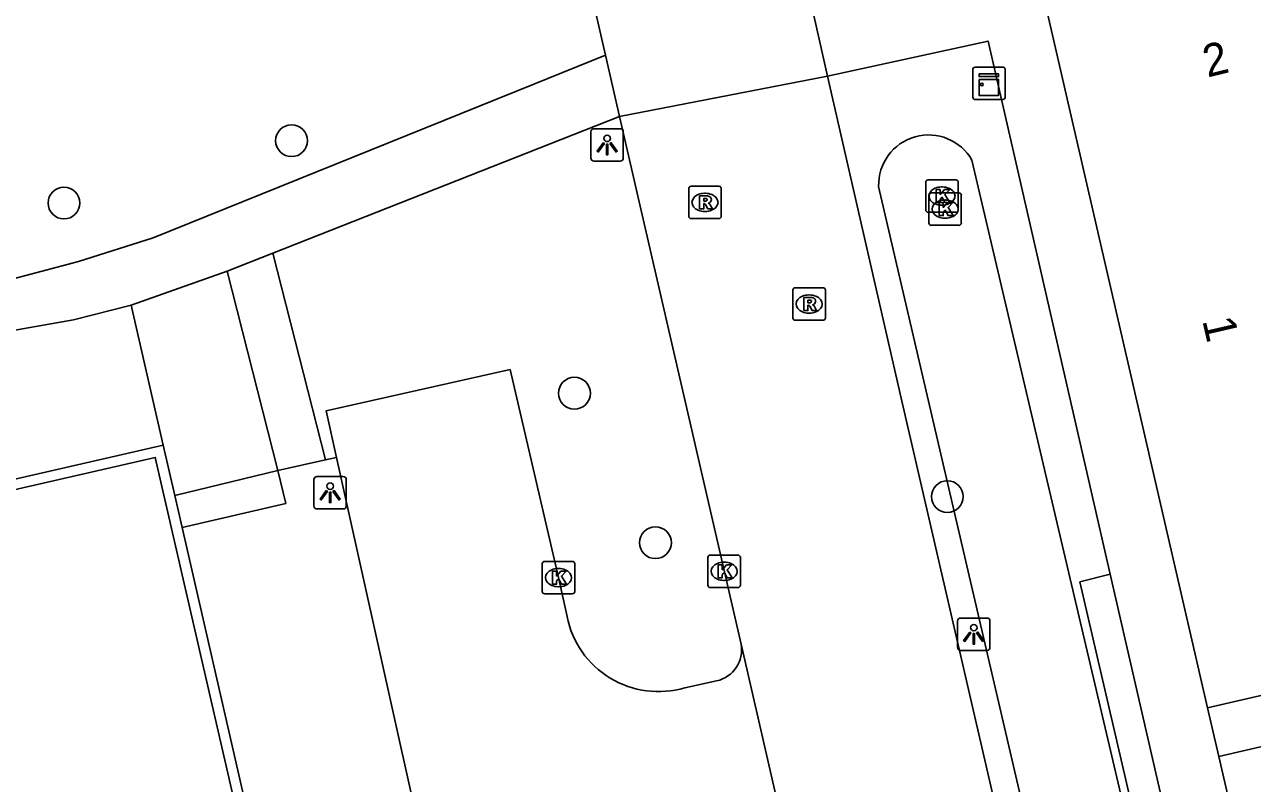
# Model space of a CAD drawing. Extents: x 156414 to 157775, y 382335 to 383765.
# Drawn here: x 156538.08 to 156575.91, y 383372.13 to 383395.5 of the extents above; entities that cross this region are included whole.
import ezdxf

# ---------------------------------------------------------------- set-up
doc = ezdxf.new("R2010")
doc.units = 0
for name, color, linetype in [('IMGEO_Berm_groen', 7, 'Continuous'), ('IMGEO_Boom', 7, 'Continuous'), ('IMGEO_Greppel_droge_sloot', 7, 'Continuous'), ('IMGEO_Groenvoorziening', 7, 'Continuous'), ('IMGEO_Kast', 7, 'Continuous'), ('IMGEO_Kolk', 7, 'Continuous'), ('IMGEO_Lichtpunt', 7, 'Continuous'), ('IMGEO_Muur', 7, 'Continuous'), ('IMGEO_Pand', 7, 'Continuous'), ('IMGEO_Pand_nummerreeks', 7, 'Continuous'), ('IMGEO_Rijbaan_lokaal_gesloten', 7, 'Continuous'), ('IMGEO_Rijbaan_lokaal_open', 7, 'Continuous'), ('IMGEO_Rioolput', 7, 'Continuous'), ('IMGEO_Voetpad_halfverhard', 7, 'Continuous'), ('IMGEO_Voetpad_open', 7, 'Continuous')]:
    doc.layers.add(name, color=color, linetype=linetype)

msp = doc.modelspace()

# ---------------------------------------------------------------- linework, layer by layer
at = {"layer": 'IMGEO_Berm_groen'}
msp.add_lwpolyline([(156573.966, 383367.976), (156573.037, 383367.811), (156570.596, 383378.333), (156571.534, 383378.572)], dxfattribs=at)
at = {"layer": 'IMGEO_Boom'}
for centre in [(156546.304, 383391.921), (156539.29, 383390.003), (156555.023, 383384.147), (156566.514, 383380.962), (156557.519, 383379.542)]:
    msp.add_circle(centre, 0.489, dxfattribs=at)
at = {"layer": 'IMGEO_Greppel_droge_sloot'}
for points in [[(156567.272, 383391.323), (156577.685, 383347.013), (156574.768, 383346.406)], [(156574.453, 383347.32), (156564.396, 383390.515)]]:
    msp.add_lwpolyline(points, dxfattribs=at)
msp.add_arc((156565.935, 383390.56), 1.54, 29.7231, 181.6618, dxfattribs=at)
at = {"layer": 'IMGEO_Groenvoorziening'}
for points in [[(156542.353, 383382.543), (156541.364, 383386.86)], [(156545.882, 383381.764), (156542.707, 383381)]]:
    msp.add_lwpolyline(points, dxfattribs=at)
at = {"layer": 'IMGEO_Kast'}
for p, q in [((156567.373, 383394.19), (156568.214, 383394.19)), ((156568.214, 383394.19), (156567.373, 383394.19)), ((156568.298, 383394.115), (156568.298, 383393.274)), ((156568.298, 383393.274), (156568.298, 383394.115)), ((156567.298, 383393.265), (156567.298, 383394.106)), ((156567.298, 383394.106), (156567.298, 383393.265)), ((156568.223, 383393.19), (156567.382, 383393.19)), ((156567.382, 383393.19), (156568.223, 383393.19))]:
    msp.add_line(p, q, dxfattribs=at)
for points in [[(156567.493, 383393.98), (156568.093, 383393.98), (156568.093, 383393.895), (156567.493, 383393.895), (156567.493, 383393.98)], [(156567.493, 383393.805), (156568.093, 383393.805), (156568.093, 383393.316), (156567.493, 383393.316), (156567.493, 383393.805)]]:
    msp.add_lwpolyline(points, dxfattribs=at)
msp.add_circle((156567.577, 383393.654), 0.0377, dxfattribs=at)
for centre, start, end in [((156567.376, 383394.112), 92.4484, 184.2845), ((156567.376, 383394.112), 92.4484, 184.2845), ((156568.22, 383394.112), 2.4484, 94.2845), ((156568.22, 383394.112), 2.4484, 94.2845), ((156567.376, 383393.268), 182.4484, 274.2845), ((156567.376, 383393.268), 182.4484, 274.2845), ((156568.22, 383393.268), 272.4484, 4.2845), ((156568.22, 383393.268), 272.4484, 4.2845)]:
    msp.add_arc(centre, 0.0779, start, end, dxfattribs=at)
at = {"layer": 'IMGEO_Kolk'}
for p, q in [((156565.923, 383390.718), (156566.775, 383390.718)), ((156565.848, 383389.792), (156565.848, 383390.644)), ((156566.336, 383390.498), (156566.361, 383390.498)), ((156566.849, 383390.644), (156566.849, 383389.792)), ((156565.943, 383389.391), (156565.943, 383390.243)), ((156566.018, 383390.317), (156566.87, 383390.317)), ((156566.431, 383390.097), (156566.456, 383390.097)), ((156566.944, 383390.243), (156566.944, 383389.391)), ((156566.775, 383389.718), (156565.923, 383389.718)), ((156566.359, 383389.938), (156566.334, 383389.938)), ((156566.87, 383389.317), (156566.018, 383389.317)), ((156566.454, 383389.537), (156566.429, 383389.537)), ((156559.134, 383378.236), (156559.134, 383379.088)), ((156559.209, 383379.162), (156560.061, 383379.162)), ((156560.135, 383379.088), (156560.135, 383378.236)), ((156554.03, 383378.042), (156554.03, 383378.894)), ((156554.105, 383378.968), (156554.957, 383378.968)), ((156554.518, 383378.748), (156554.543, 383378.748)), ((156555.031, 383378.894), (156555.031, 383378.042)), ((156559.622, 383378.942), (156559.647, 383378.942)), ((156559.645, 383378.382), (156559.62, 383378.382)), ((156554.957, 383377.968), (156554.105, 383377.968)), ((156554.541, 383378.188), (156554.516, 383378.188)), ((156560.061, 383378.162), (156559.209, 383378.162))]:
    msp.add_line(p, q, dxfattribs=at)
for points in [[(156565.923, 383390.718), (156566.775, 383390.718)], [(156565.848, 383389.792), (156565.848, 383390.644)], [(156566.169, 383390.418), (156566.292, 383390.418), (156566.292, 383390.267), (156566.422, 383390.418), (156566.586, 383390.418), (156566.44, 383390.267), (156566.593, 383390.018), (156566.441, 383390.018), (156566.356, 383390.182), (156566.292, 383390.115), (156566.292, 383390.018), (156566.169, 383390.018), (156566.169, 383390.418)], [(156566.849, 383390.644), (156566.849, 383389.792)], [(156565.943, 383389.391), (156565.943, 383390.243)], [(156566.018, 383390.317), (156566.87, 383390.317)], [(156566.264, 383390.017), (156566.387, 383390.017), (156566.387, 383389.866), (156566.517, 383390.017), (156566.681, 383390.017), (156566.535, 383389.866), (156566.688, 383389.617), (156566.536, 383389.617), (156566.451, 383389.781), (156566.387, 383389.714), (156566.387, 383389.617), (156566.264, 383389.617), (156566.264, 383390.017)], [(156566.944, 383390.243), (156566.944, 383389.391)], [(156566.775, 383389.718), (156565.923, 383389.718)], [(156566.87, 383389.317), (156566.018, 383389.317)], [(156559.134, 383378.236), (156559.134, 383379.088)], [(156559.209, 383379.162), (156560.061, 383379.162)], [(156560.135, 383379.088), (156560.135, 383378.236)], [(156554.03, 383378.042), (156554.03, 383378.894)], [(156554.105, 383378.968), (156554.957, 383378.968)], [(156554.351, 383378.668), (156554.474, 383378.668), (156554.474, 383378.517), (156554.604, 383378.668), (156554.768, 383378.668), (156554.622, 383378.517), (156554.775, 383378.268), (156554.623, 383378.268), (156554.538, 383378.432), (156554.474, 383378.365), (156554.474, 383378.268), (156554.351, 383378.268), (156554.351, 383378.668)], [(156555.031, 383378.894), (156555.031, 383378.042)], [(156559.455, 383378.862), (156559.578, 383378.862), (156559.578, 383378.711), (156559.708, 383378.862), (156559.872, 383378.862), (156559.726, 383378.711), (156559.879, 383378.462), (156559.727, 383378.462), (156559.642, 383378.626), (156559.578, 383378.559), (156559.578, 383378.462), (156559.455, 383378.462), (156559.455, 383378.862)], [(156554.957, 383377.968), (156554.105, 383377.968)], [(156560.061, 383378.162), (156559.209, 383378.162)]]:
    msp.add_lwpolyline(points, dxfattribs=at)
for centre, start, end in [((156565.925, 383390.642), 91.552, 178.448), ((156565.925, 383390.642), 91.552, 178.448), ((156566.773, 383390.642), 1.552, 88.448), ((156566.773, 383390.642), 1.552, 88.448), ((156566.02, 383390.241), 91.552, 178.448), ((156566.02, 383390.241), 91.552, 178.448), ((156566.868, 383390.241), 1.552, 88.448), ((156566.868, 383390.241), 1.552, 88.448), ((156565.925, 383389.794), 181.552, 268.448), ((156565.925, 383389.794), 181.552, 268.448), ((156566.773, 383389.794), 271.552, 358.448), ((156566.773, 383389.794), 271.552, 358.448), ((156566.02, 383389.393), 181.552, 268.448), ((156566.02, 383389.393), 181.552, 268.448), ((156566.868, 383389.393), 271.552, 358.448), ((156566.868, 383389.393), 271.552, 358.448), ((156559.211, 383379.086), 91.552, 178.448), ((156559.211, 383379.086), 91.552, 178.448), ((156560.059, 383379.086), 1.552, 88.448), ((156560.059, 383379.086), 1.552, 88.448), ((156554.107, 383378.892), 91.552, 178.448), ((156554.107, 383378.892), 91.552, 178.448), ((156554.955, 383378.892), 1.552, 88.448), ((156554.955, 383378.892), 1.552, 88.448), ((156559.211, 383378.238), 181.552, 268.448), ((156559.211, 383378.238), 181.552, 268.448), ((156560.059, 383378.238), 271.552, 358.448), ((156560.059, 383378.238), 271.552, 358.448), ((156554.107, 383378.044), 181.552, 268.448), ((156554.107, 383378.044), 181.552, 268.448), ((156554.955, 383378.044), 271.552, 358.448), ((156554.955, 383378.044), 271.552, 358.448)]:
    msp.add_arc(centre, 0.0765, start, end, dxfattribs=at)
for centre, major_axis, ratio, start_param, end_param in [((156566.335, 383390.218), (-0.387, 0.002), 0.722429, 4.712389, 7.853982), ((156566.36, 383390.218), (-0.39, 0.002), 0.717154, 1.570796, 4.712389), ((156566.43, 383389.817), (-0.387, 0.002), 0.722429, 4.712389, 7.853982), ((156566.455, 383389.817), (-0.39, 0.002), 0.717154, 1.570796, 4.712389), ((156554.517, 383378.468), (-0.387, 0.002), 0.722429, 4.712389, 7.853982), ((156554.542, 383378.468), (-0.39, 0.002), 0.717154, 1.570796, 4.712389), ((156559.621, 383378.662), (-0.387, 0.002), 0.722429, 4.712389, 7.853982), ((156559.646, 383378.662), (-0.39, 0.002), 0.717154, 1.570796, 4.712389)]:
    msp.add_ellipse(centre, major_axis=major_axis, ratio=ratio, start_param=start_param, end_param=end_param, dxfattribs=at)
at = {"layer": 'IMGEO_Lichtpunt'}
for p, q in [((156556.433, 383392.292), (156555.625, 383392.292)), ((156556.433, 383392.292), (156555.625, 383392.292)), ((156555.531, 383392.197), (156555.531, 383391.39)), ((156555.531, 383392.197), (156555.531, 383391.39)), ((156556.527, 383391.39), (156556.527, 383392.197)), ((156556.527, 383391.39), (156556.527, 383392.197)), ((156555.625, 383391.296), (156556.433, 383391.296)), ((156555.625, 383391.296), (156556.433, 383391.296)), ((156546.995, 383381.485), (156546.995, 383380.678)), ((156546.995, 383381.485), (156546.995, 383380.678)), ((156547.897, 383381.58), (156547.089, 383381.58)), ((156547.897, 383381.58), (156547.089, 383381.58)), ((156547.991, 383380.678), (156547.991, 383381.485)), ((156547.991, 383380.678), (156547.991, 383381.485)), ((156547.089, 383380.584), (156547.897, 383380.584)), ((156547.089, 383380.584), (156547.897, 383380.584)), ((156566.829, 383377.128), (156566.829, 383376.321)), ((156566.829, 383377.128), (156566.829, 383376.321)), ((156567.731, 383377.223), (156566.923, 383377.223)), ((156567.731, 383377.223), (156566.923, 383377.223)), ((156567.825, 383376.321), (156567.825, 383377.128)), ((156567.825, 383376.321), (156567.825, 383377.128)), ((156566.923, 383376.227), (156567.731, 383376.227)), ((156566.923, 383376.227), (156567.731, 383376.227))]:
    msp.add_line(p, q, dxfattribs=at)
for points in [[(156555.905, 383391.861), (156555.944, 383391.833), (156555.756, 383391.571), (156555.718, 383391.598), (156555.905, 383391.861)], [(156556.117, 383391.833), (156556.155, 383391.86), (156556.342, 383391.598), (156556.303, 383391.57), (156556.117, 383391.833)], [(156556.007, 383391.813), (156556.054, 383391.813), (156556.054, 383391.491), (156556.007, 383391.491), (156556.007, 383391.813)], [(156547.369, 383381.149), (156547.408, 383381.121), (156547.22, 383380.859), (156547.182, 383380.886), (156547.369, 383381.149)], [(156547.471, 383381.101), (156547.518, 383381.101), (156547.518, 383380.779), (156547.471, 383380.779), (156547.471, 383381.101)], [(156547.581, 383381.121), (156547.619, 383381.148), (156547.806, 383380.886), (156547.767, 383380.858), (156547.581, 383381.121)], [(156567.203, 383376.792), (156567.242, 383376.764), (156567.054, 383376.502), (156567.016, 383376.529), (156567.203, 383376.792)], [(156567.305, 383376.744), (156567.352, 383376.744), (156567.352, 383376.422), (156567.305, 383376.422), (156567.305, 383376.744)], [(156567.415, 383376.764), (156567.453, 383376.791), (156567.64, 383376.529), (156567.601, 383376.501), (156567.415, 383376.764)]]:
    msp.add_lwpolyline(points, dxfattribs=at)
for centre in [(156556.03, 383391.995), (156547.494, 383381.283), (156567.328, 383376.926)]:
    msp.add_circle(centre, 0.0994, dxfattribs=at)
for centre, start, end in [((156555.625, 383392.197), 90, 180), ((156555.625, 383392.197), 90, 180), ((156556.433, 383392.197), 0, 90), ((156556.433, 383392.197), 0, 90), ((156555.625, 383391.39), 180, 270), ((156555.625, 383391.39), 180, 270), ((156556.433, 383391.39), 270, 0), ((156556.433, 383391.39), 270, 360), ((156547.089, 383381.485), 90, 180), ((156547.089, 383381.485), 90, 180), ((156547.897, 383381.485), 0, 90), ((156547.897, 383381.485), 0, 90), ((156547.089, 383380.678), 180, 270), ((156547.089, 383380.678), 180, 270), ((156547.897, 383380.678), 270, 0), ((156547.897, 383380.678), 270, 360), ((156566.923, 383377.128), 90, 180), ((156566.923, 383377.128), 90, 180), ((156567.731, 383377.128), 0, 90), ((156567.731, 383377.128), 0, 90), ((156566.923, 383376.321), 180, 270), ((156566.923, 383376.321), 180, 270), ((156567.731, 383376.321), 270, 0), ((156567.731, 383376.321), 270, 360)]:
    msp.add_arc(centre, 0.0946, start, end, dxfattribs=at)
at = {"layer": 'IMGEO_Muur'}
for points in [[(156542.353, 383382.543), (156520.127, 383377.459)], [(156542.707, 383381), (156542.353, 383382.543)], [(156545.74, 383366.379), (156542.103, 383382.171), (156520.494, 383377.219), (156522.884, 383366.907)], [(156542.935, 383380.007), (156542.707, 383381)], [(156542.935, 383380.007), (156546.092, 383366.259), (156545.784, 383366.187), (156545.74, 383366.379)]]:
    msp.add_lwpolyline(points, dxfattribs=at)
at = {"layer": 'IMGEO_Pand'}
for points in [[(156574.534, 383374.457), (156569.361, 383396.875)], [(156580.76, 383375.893), (156580.584, 383375.852), (156574.534, 383374.457)], [(156574.881, 383372.964), (156577.978, 383373.678)], [(156580.103, 383350.328), (156574.881, 383372.964)]]:
    msp.add_lwpolyline(points, dxfattribs=at)
at = {"layer": 'IMGEO_Rijbaan_lokaal_gesloten'}
for points in [[(156552.361, 383410.261), (156552.421, 383410.004), (156552.605, 383409.205), (156555.978, 383394.556)], [(156562.304, 383396.191), (156562.82, 383393.908)], [(156555.978, 383394.556), (156556.413, 383392.67)], [(156556.413, 383392.67), (156562.82, 383393.908)], [(156562.82, 383393.908), (156565.095, 383383.99), (156572.89, 383350.282), (156574.14, 383344.787)], [(156560.155, 383376.42), (156556.413, 383392.67)], [(156561.943, 383368.642), (156560.155, 383376.42)]]:
    msp.add_lwpolyline(points, dxfattribs=at)
at = {"layer": 'IMGEO_Rijbaan_lokaal_open'}
for points in [[(156547.688, 383382.166), (156547.368, 383383.604), (156553.039, 383384.875), (156554.53, 383378.468), (156554.793, 383377.271)], [(156551.792, 383363.737), (156547.688, 383382.166)], [(156558.421, 383375.074), (156559.404, 383375.287)]]:
    msp.add_lwpolyline(points, dxfattribs=at)
for centre, radius, start, end in [((156557.613, 383377.833), 2.875, 191.2746, 286.3299), ((156559.198, 383376.239), 0.974, 282.2034, 10.7204)]:
    msp.add_arc(centre, radius, start, end, dxfattribs=at)
at = {"layer": 'IMGEO_Rioolput'}
for p, q in [((156558.544, 383389.597), (156558.544, 383390.449)), ((156558.619, 383390.523), (156559.471, 383390.523)), ((156559.545, 383390.449), (156559.545, 383389.597)), ((156559.032, 383390.303), (156559.057, 383390.303)), ((156559.055, 383389.743), (156559.03, 383389.743)), ((156559.471, 383389.523), (156558.619, 383389.523)), ((156561.754, 383386.467), (156561.754, 383387.319)), ((156561.829, 383387.393), (156562.681, 383387.393)), ((156562.755, 383387.319), (156562.755, 383386.467)), ((156562.242, 383387.173), (156562.267, 383387.173)), ((156562.265, 383386.613), (156562.24, 383386.613)), ((156562.681, 383386.393), (156561.829, 383386.393))]:
    msp.add_line(p, q, dxfattribs=at)
for points in [[(156558.544, 383389.597), (156558.544, 383390.449)], [(156558.619, 383390.523), (156559.471, 383390.523)], [(156559.545, 383390.449), (156559.545, 383389.597)], [(156559.133, 383390.221), (156558.881, 383390.223), (156558.881, 383389.823)], [(156558.881, 383389.823), (156559.005, 383389.823), (156559.005, 383389.985), (156559.016, 383389.985)], [(156559.059, 383390.142), (156559.005, 383390.142), (156559.005, 383390.061)], [(156559.005, 383390.061), (156559.057, 383390.061)], [(156559.063, 383389.956), (156559.134, 383389.823), (156559.274, 383389.823), (156559.209, 383389.949)], [(156559.471, 383389.523), (156558.619, 383389.523)], [(156561.754, 383386.467), (156561.754, 383387.319)], [(156561.829, 383387.393), (156562.681, 383387.393)], [(156562.755, 383387.319), (156562.755, 383386.467)], [(156562.343, 383387.091), (156562.091, 383387.093), (156562.091, 383386.693)], [(156562.269, 383387.012), (156562.215, 383387.012), (156562.215, 383386.931)], [(156562.215, 383386.931), (156562.267, 383386.931)], [(156562.091, 383386.693), (156562.215, 383386.693), (156562.215, 383386.855), (156562.226, 383386.855)], [(156562.273, 383386.826), (156562.344, 383386.693), (156562.484, 383386.693), (156562.419, 383386.819)], [(156562.681, 383386.393), (156561.829, 383386.393)]]:
    msp.add_lwpolyline(points, dxfattribs=at)
for centre, radius, start, end in [((156558.621, 383390.447), 0.0765, 91.552, 178.448), ((156558.621, 383390.447), 0.0765, 91.552, 178.448), ((156559.469, 383390.447), 0.0765, 1.552, 88.448), ((156559.469, 383390.447), 0.0765, 1.552, 88.448), ((156559.015, 383389.932), 0.0533, 26.0293, 88.6989), ((156559.041, 383390.25), 0.19, 274.7715, 282.9687), ((156559.065, 383390.046), 0.0964, 77.0061, 93.1865), ((156559.079, 383390.103), 0.0378, 276.6634, 79.6772), ((156559.132, 383390.111), 0.109, 350.3612, 89.416), ((156559.13, 383390.111), 0.112, 277.5842, 350.9817), ((156559.114, 383389.896), 0.108, 29.5134, 73.7905), ((156558.621, 383389.599), 0.0765, 181.552, 268.448), ((156558.621, 383389.599), 0.0765, 181.552, 268.448), ((156559.469, 383389.599), 0.0765, 271.552, 358.448), ((156559.469, 383389.599), 0.0765, 271.552, 358.448), ((156561.831, 383387.317), 0.0765, 91.552, 178.448), ((156561.831, 383387.317), 0.0765, 91.552, 178.448), ((156562.679, 383387.317), 0.0765, 1.552, 88.448), ((156562.679, 383387.317), 0.0765, 1.552, 88.448), ((156562.251, 383387.12), 0.19, 274.7715, 282.9687), ((156562.275, 383386.916), 0.0964, 77.0061, 93.1865), ((156562.289, 383386.973), 0.0378, 276.6634, 79.6772), ((156562.342, 383386.981), 0.109, 350.3612, 89.416), ((156562.34, 383386.981), 0.112, 277.5842, 350.9817), ((156562.225, 383386.802), 0.0533, 26.0293, 88.6989), ((156562.324, 383386.766), 0.108, 29.5134, 73.7905), ((156561.831, 383386.469), 0.0765, 181.552, 268.448), ((156561.831, 383386.469), 0.0765, 181.552, 268.448), ((156562.679, 383386.469), 0.0765, 271.552, 358.448), ((156562.679, 383386.469), 0.0765, 271.552, 358.448)]:
    msp.add_arc(centre, radius, start, end, dxfattribs=at)
for centre, major_axis, ratio, start_param, end_param in [((156559.031, 383390.023), (-0.387, 0.002), 0.722429, 4.712389, 7.853982), ((156559.056, 383390.023), (-0.39, 0.002), 0.717154, 1.570796, 4.712389), ((156562.241, 383386.893), (-0.387, 0.002), 0.722429, 4.712389, 7.853982), ((156562.266, 383386.893), (-0.39, 0.002), 0.717154, 1.570796, 4.712389)]:
    msp.add_ellipse(centre, major_axis=major_axis, ratio=ratio, start_param=start_param, end_param=end_param, dxfattribs=at)
at = {"layer": 'IMGEO_Voetpad_halfverhard'}
for points in [[(156555.978, 383394.556), (156553.766, 383393.663), (156542.038, 383388.929), (156539.744, 383388.2), (156537.417, 383387.586), (156517.037, 383382.839)], [(156556.413, 383392.67), (156545.729, 383388.458)], [(156545.729, 383388.458), (156544.323, 383387.904)], [(156545.729, 383388.458), (156547.347, 383382.09)], [(156541.364, 383386.86), (156544.323, 383387.904)], [(156544.323, 383387.904), (156545.882, 383381.764)], [(156541.364, 383386.86), (156539.586, 383386.408), (156537.844, 383386.094), (156519.377, 383381.588), (156519.035, 383381.476)]]:
    msp.add_lwpolyline(points, dxfattribs=at)
at = {"layer": 'IMGEO_Voetpad_open'}
for points in [[(156571.534, 383378.572), (156567.767, 383394.989), (156562.82, 383393.908)], [(156547.347, 383382.09), (156545.882, 383381.764)], [(156547.688, 383382.166), (156547.347, 383382.09)], [(156545.882, 383381.764), (156546.128, 383380.754), (156542.935, 383380.007)], [(156571.534, 383378.572), (156573.966, 383367.976)], [(156574.534, 383374.457), (156574.881, 383372.964)]]:
    msp.add_lwpolyline(points, dxfattribs=at)

# ---------------------------------------------------------------- texts
at = {"layer": 'IMGEO_Pand_nummerreeks'}
for s, rotation, p in [('2', 13.6716, (156574.526, 383393.865)), ('1', 282.9937, (156574.366, 383386.39))]:
    msp.add_text(s, height=1, rotation=rotation, dxfattribs=at).set_placement(p)

doc.saveas('drawing.dxf')
